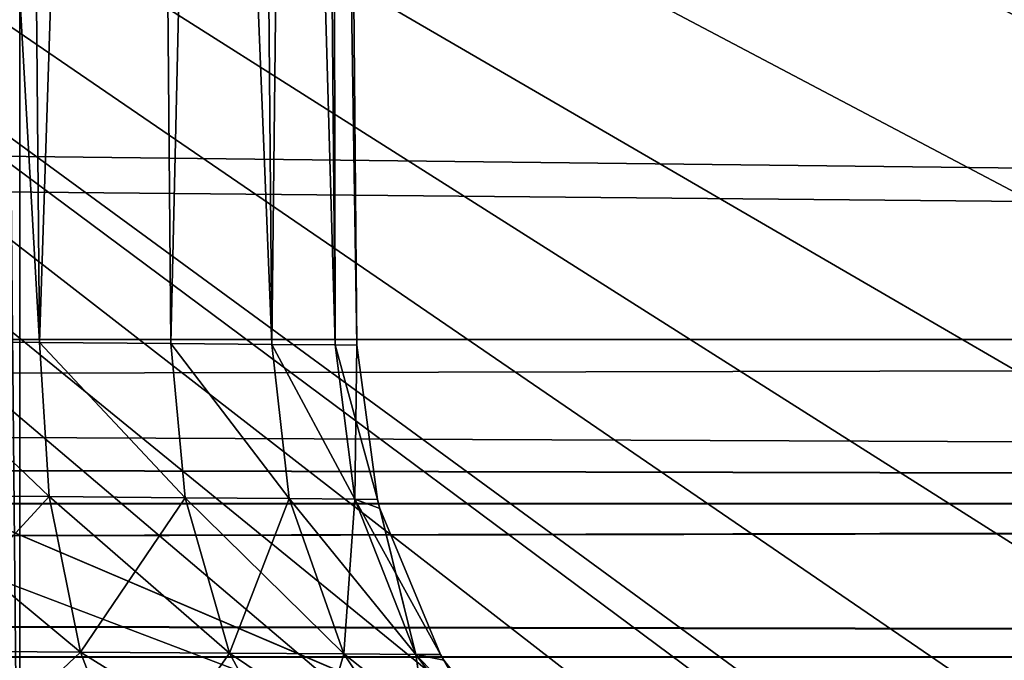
# Model space of a CAD drawing. Header units: metres. Extents: x -206 to 75, y -104 to 104.
# Tile 902 of 1056: x 25.256 to 26.031, y -45.253 to -44.748. Entities that reach past the tile are written whole.
import ezdxf

# ---------------------------------------------------------------- set-up
doc = ezdxf.new("R2010")
doc.units = ezdxf.units.M
doc.layers.add('solid_01_1-CONSUMER_THERM_B_125288', color=7, linetype='CONTINUOUS')

msp = doc.modelspace()

# ---------------------------------------------------------------- linework, layer by layer
at = {"layer": 'solid_01_1-CONSUMER_THERM_B_125288'}
for points in [[(-27.776106, 66.214066), (28.050987, 67.836098), (-27.757145, -66.232315)], [(28.050987, 67.836098), (-27.757065, -66.785934), (-27.757145, -66.232315)], [(28.050987, 67.836098), (27.851068, 67.319839), (-27.757065, -66.785934)], [(27.851068, 67.319839), (27.74942, 66.775635), (-27.757065, -66.785934)], [(27.74942, 66.775635), (-28.058632, -67.846397), (-27.858715, -67.330139)], [(27.74942, 66.775635), (27.749498, 66.222015), (-28.058632, -67.846397)], [(27.74942, 66.775635), (-27.858715, -67.330139), (-27.757065, -66.785934)], [(27.749498, 66.222015), (27.768459, -66.224365), (-28.058632, -67.846397)], [(25.271814, -45.002182, 66.066994), (25.249935, -42.5, 66.066978), (25.129499, -42.5, 66.017082)], [(25.271814, -45.002182, 66.066994), (25.129499, -42.5, 66.017082), (25.151201, -45.001129, 66.017036)], [(25.271814, -45.002182, 57.066998), (25.249935, -42.5, 57.066978), (25.129499, -42.5, 57.017078)], [(25.271814, -45.002182, 57.066998), (25.129499, -42.5, 57.017078), (25.151201, -45.001129, 57.01704)], [(25.271814, -45.002182, 48.066998), (25.249935, -42.5, 48.066978), (25.129499, -42.5, 48.017078)], [(25.271814, -45.002182, 48.066998), (25.129499, -42.5, 48.017078), (25.151201, -45.001129, 48.01704)], [(25.151199, -45.001129, 72.982964), (25.249935, -42.5, 72.933022), (25.271814, -45.002182, 72.933006)], [(25.151199, -45.001129, 63.98296), (25.249935, -42.5, 63.933022), (25.271814, -45.002182, 63.933002)], [(25.151199, -45.001129, 54.98296), (25.249935, -42.5, 54.933022), (25.271814, -45.002182, 54.933002)], [(25.271814, -45.002182, 72.933006), (25.249935, -42.5, 72.933022), (25.353525, -42.5, 72.853554)], [(25.271814, -45.002182, 66.066994), (25.353525, -42.5, 66.146446), (25.249935, -42.5, 66.066978)], [(25.271814, -45.002182, 63.933002), (25.249935, -42.5, 63.933022), (25.353525, -42.5, 63.853554)], [(25.271814, -45.002182, 57.066998), (25.353525, -42.5, 57.146446), (25.249935, -42.5, 57.066978)], [(25.271814, -45.002182, 54.933002), (25.249935, -42.5, 54.933022), (25.353525, -42.5, 54.853554)], [(25.271814, -45.002182, 48.066998), (25.353525, -42.5, 48.146446), (25.249935, -42.5, 48.066978)], [(25.271814, -45.002182, 72.933006), (25.353525, -42.5, 72.853554), (25.375378, -45.003086, 72.853539)], [(25.375378, -45.003086, 66.146461), (25.353525, -42.5, 66.146446), (25.271814, -45.002182, 66.066994)], [(25.271814, -45.002182, 63.933002), (25.353525, -42.5, 63.853554), (25.375378, -45.003086, 63.853539)], [(25.375378, -45.003086, 57.146461), (25.353525, -42.5, 57.146446), (25.271814, -45.002182, 57.066998)], [(25.271814, -45.002182, 54.933002), (25.353525, -42.5, 54.853554), (25.375378, -45.003086, 54.853539)], [(25.375378, -45.003086, 48.146461), (25.353525, -42.5, 48.146446), (25.271814, -45.002182, 48.066998)], [(25.375378, -45.003086, 72.853539), (25.353525, -42.5, 72.853554), (25.432993, -42.5, 72.749969)], [(25.45484, -45.003777, 66.250015), (25.432993, -42.5, 66.250031), (25.353525, -42.5, 66.146446)], [(25.45484, -45.003777, 66.250015), (25.353525, -42.5, 66.146446), (25.375378, -45.003086, 66.146461)], [(25.375378, -45.003086, 63.853539), (25.353525, -42.5, 63.853554), (25.432993, -42.5, 63.749966)], [(25.45484, -45.003777, 57.250015), (25.432993, -42.5, 57.250034), (25.353525, -42.5, 57.146446)], [(25.45484, -45.003777, 57.250015), (25.353525, -42.5, 57.146446), (25.375378, -45.003086, 57.146461)], [(25.375378, -45.003086, 54.853539), (25.353525, -42.5, 54.853554), (25.432993, -42.5, 54.749966)], [(25.45484, -45.003777, 48.250015), (25.432993, -42.5, 48.250034), (25.353525, -42.5, 48.146446)], [(25.45484, -45.003777, 48.250015), (25.353525, -42.5, 48.146446), (25.375378, -45.003086, 48.146461)], [(25.375378, -45.003086, 72.853539), (25.432993, -42.5, 72.749969), (25.45484, -45.003777, 72.749985)], [(25.375378, -45.003086, 63.853539), (25.432993, -42.5, 63.749966), (25.45484, -45.003777, 63.749985)], [(25.375378, -45.003086, 54.853539), (25.432993, -42.5, 54.749966), (25.45484, -45.003777, 54.749985)], [(25.45484, -45.003777, 72.749985), (25.432993, -42.5, 72.749969), (25.482891, -42.5, 72.629539)], [(25.504789, -45.004215, 66.370598), (25.482891, -42.5, 66.370461), (25.432993, -42.5, 66.250031)], [(25.504789, -45.004215, 66.370598), (25.432993, -42.5, 66.250031), (25.45484, -45.003777, 66.250015)], [(25.45484, -45.003777, 63.749985), (25.432993, -42.5, 63.749966), (25.482891, -42.5, 63.629539)], [(25.504789, -45.004215, 57.370602), (25.482891, -42.5, 57.370461), (25.432993, -42.5, 57.250034)], [(25.504789, -45.004215, 57.370602), (25.432993, -42.5, 57.250034), (25.45484, -45.003777, 57.250015)], [(25.45484, -45.003777, 54.749985), (25.432993, -42.5, 54.749966), (25.482891, -42.5, 54.629539)], [(25.504789, -45.004215, 48.370602), (25.482891, -42.5, 48.370461), (25.432993, -42.5, 48.250034)], [(25.504789, -45.004215, 48.370602), (25.432993, -42.5, 48.250034), (25.45484, -45.003777, 48.250015)], [(25.45484, -45.003777, 72.749985), (25.482891, -42.5, 72.629539), (25.504789, -45.004215, 72.629402)], [(25.45484, -45.003777, 63.749985), (25.482891, -42.5, 63.629539), (25.504789, -45.004215, 63.629398)], [(25.45484, -45.003777, 54.749985), (25.482891, -42.5, 54.629539), (25.504789, -45.004215, 54.629398)], [(25.504789, -45.004215, 72.629402), (25.482891, -42.5, 72.629539), (25.499969, -42.5, 72.5)], [(25.521826, -45.004364, 66.5), (25.499969, -42.5, 66.5), (25.482891, -42.5, 66.370461)], [(25.504789, -45.004215, 66.370598), (25.521826, -45.004364, 66.5), (25.482891, -42.5, 66.370461)], [(25.504789, -45.004215, 63.629398), (25.482891, -42.5, 63.629539), (25.499969, -42.5, 63.5)], [(25.521826, -45.004364, 57.5), (25.499969, -42.5, 57.5), (25.482891, -42.5, 57.370461)], [(25.504789, -45.004215, 57.370602), (25.521826, -45.004364, 57.5), (25.482891, -42.5, 57.370461)], [(25.504789, -45.004215, 54.629398), (25.482891, -42.5, 54.629539), (25.499969, -42.5, 54.5)], [(25.521826, -45.004364, 48.5), (25.499969, -42.5, 48.5), (25.482891, -42.5, 48.370461)], [(25.504789, -45.004215, 48.370602), (25.521826, -45.004364, 48.5), (25.482891, -42.5, 48.370461)], [(25.521826, -45.004364, 72.5), (25.499969, -42.5, 72.5), (25.499969, -42.5, 66.5)], [(25.504789, -45.004215, 72.629402), (25.499969, -42.5, 72.5), (25.521826, -45.004364, 72.5)], [(25.521826, -45.004364, 72.5), (25.499969, -42.5, 66.5), (25.521826, -45.004364, 66.5)], [(25.521826, -45.004364, 63.5), (25.499969, -42.5, 63.5), (25.499969, -42.5, 57.5)], [(25.504789, -45.004215, 63.629398), (25.499969, -42.5, 63.5), (25.521826, -45.004364, 63.5)], [(25.521826, -45.004364, 63.5), (25.499969, -42.5, 57.5), (25.521826, -45.004364, 57.5)], [(25.521826, -45.004364, 54.5), (25.499969, -42.5, 54.5), (25.499969, -42.5, 48.5)], [(25.504789, -45.004215, 54.629398), (25.499969, -42.5, 54.5), (25.521826, -45.004364, 54.5)], [(25.521826, -45.004364, 54.5), (25.499969, -42.5, 48.5), (25.521826, -45.004364, 48.5)], [(37.499969, -44.999996, 75), (37.499969, -42.999996, 75), (-37.500031, -43.000031, 75)], [(-37.500031, -45.000031, 46), (37.499969, -42.999996, 46), (-0.000026, -44.55809, 46)], [(-37.500031, -43.000031, 46), (37.499969, -42.999996, 46), (-37.500031, -45.000031, 46)], [(37.499969, -44.999996, 75), (-37.500031, -43.000031, 75), (-0.000032, -44.55809, 75)], [(37.499969, -42.999996, 46), (5.937113, -44.940308, 46), (2.966571, -44.689354, 46)], [(37.499969, -42.999996, 46), (6.608061, -44.985508, 46), (5.937113, -44.940308, 46)], [(37.499969, -42.999996, 46), (7.215406, -45.000008, 46), (6.608061, -44.985508, 46)], [(37.499969, -42.999996, 46), (37.499969, -44.999996, 46), (7.215406, -45.000008, 46)], [(23.107582, -43.483372, 13.478164), (32.453674, -52.53553, 13.5), (23.226749, -43.472279, 13.49328)], [(23.226749, -43.472279, 13.49328), (32.453674, -52.53553, 13.5), (23.329248, -43.47876, 13.498856)], [(32.296329, -52.692879, 13.474928), (23.107582, -43.483372, 13.478164), (22.974047, -43.512611, 13.446421)], [(32.296329, -52.692879, 13.474928), (32.453674, -52.53553, 13.5), (23.107582, -43.483372, 13.478164)], [(23.329248, -43.47876, 13.498856), (32.453674, -52.53553, 13.5), (23.418139, -43.5, 13.5)], [(31.727806, -50.55677, 13.5), (23.418139, -43.5, 13.5), (32.453674, -52.53553, 13.5)], [(34.079449, -44.876682, 13.5), (34.446159, -44.724701, 13.5), (23.418139, -43.5, 13.5)], [(33.727383, -45.060051, 13.5), (34.079449, -44.876682, 13.5), (23.418139, -43.5, 13.5)], [(33.392635, -45.273407, 13.5), (33.727383, -45.060051, 13.5), (23.418139, -43.5, 13.5)], [(33.077755, -45.515129, 13.5), (33.392635, -45.273407, 13.5), (23.418139, -43.5, 13.5)], [(32.785141, -45.783379, 13.5), (33.077755, -45.515129, 13.5), (23.418139, -43.5, 13.5)], [(32.517025, -46.076111, 13.5), (32.785141, -45.783379, 13.5), (23.418139, -43.5, 13.5)], [(32.27544, -46.391098, 13.5), (32.517025, -46.076111, 13.5), (23.418139, -43.5, 13.5)], [(32.062233, -46.725941, 13.5), (32.27544, -46.391098, 13.5), (23.418139, -43.5, 13.5)], [(31.879023, -47.078091, 13.5), (32.062233, -46.725941, 13.5), (23.418139, -43.5, 13.5)], [(31.727207, -47.444866, 13.5), (31.879023, -47.078091, 13.5), (23.418139, -43.5, 13.5)], [(31.607933, -47.823483, 13.5), (31.727207, -47.444866, 13.5), (23.418139, -43.5, 13.5)], [(31.522121, -48.211006, 13.5), (31.607933, -47.823483, 13.5), (23.418139, -43.5, 13.5)], [(31.470406, -48.60461, 13.5), (31.522121, -48.211006, 13.5), (23.418139, -43.5, 13.5)], [(31.453192, -49.000645, 13.5), (31.470406, -48.60461, 13.5), (23.418139, -43.5, 13.5)], [(31.47056, -49.39716, 13.5), (31.453192, -49.000645, 13.5), (23.418139, -43.5, 13.5)], [(31.522421, -49.79068, 13.5), (31.47056, -49.39716, 13.5), (23.418139, -43.5, 13.5)], [(31.608389, -50.178215, 13.5), (31.522421, -49.79068, 13.5), (23.418139, -43.5, 13.5)], [(31.727806, -50.55677, 13.5), (31.608389, -50.178215, 13.5), (23.418139, -43.5, 13.5)], [(32.146732, -52.842476, 13.400871), (22.974047, -43.512611, 13.446421), (22.835835, -43.555302, 13.392598)], [(32.146732, -52.842476, 13.400871), (32.296329, -52.692879, 13.474928), (22.974047, -43.512611, 13.446421)], [(32.146732, -52.842476, 13.400871), (22.835835, -43.555302, 13.392598), (22.706182, -43.602993, 13.31727)], [(32.012554, -52.976654, 13.281551), (22.706182, -43.602993, 13.31727), (22.647766, -43.626545, 13.273157)], [(32.012554, -52.976654, 13.281551), (32.146732, -52.842476, 13.400871), (22.706182, -43.602993, 13.31727)], [(32.012554, -52.976654, 13.281551), (22.647766, -43.626545, 13.273157), (22.594656, -43.649319, 13.225832)], [(32.012554, -52.976654, 13.281551), (22.594656, -43.649319, 13.225832), (22.547987, -43.670979, 13.176776)], [(32.012554, -52.976654, 13.281551), (22.547987, -43.670979, 13.176776), (22.508125, -43.691452, 13.127207)], [(31.900541, -53.088665, 13.122963), (22.508125, -43.691452, 13.127207), (22.475172, -43.710857, 13.07823)], [(31.900541, -53.088665, 13.122963), (32.012554, -52.976654, 13.281551), (22.508125, -43.691452, 13.127207)], [(31.900541, -53.088665, 13.122963), (22.475172, -43.710857, 13.07823), (22.449001, -43.729324, 13.030894)], [(31.900541, -53.088665, 13.122963), (22.449001, -43.729324, 13.030894), (22.428944, -43.747204, 12.985453)], [(31.900541, -53.088665, 13.122963), (22.428944, -43.747204, 12.985453), (22.414434, -43.764755, 12.942164)], [(31.81632, -53.172886, 12.933075), (22.414434, -43.764755, 12.942164), (22.404615, -43.78257, 12.900092)], [(31.81632, -53.172886, 12.933075), (31.900541, -53.088665, 13.122963), (22.414434, -43.764755, 12.942164)], [(31.81632, -53.172886, 12.933075), (22.404615, -43.78257, 12.900092), (22.399183, -43.800758, 12.859416)], [(31.81632, -53.172886, 12.933075), (22.399183, -43.800758, 12.859416), (22.399979, -43.838081, 12.783387)], [(25.239183, -43.808643, 72.529411), (25.256477, -45.601532, 72.400002), (25.256222, -43.80864, 72.400002)], [(25.239399, -45.601536, 72.529541), (25.256477, -45.601532, 72.400002), (25.239183, -43.808643, 72.529411)], [(25.239399, -45.601536, 66.370461), (25.256222, -43.80864, 66.5), (25.256477, -45.601532, 66.5)], [(25.256477, -45.601532, 66.5), (25.256222, -43.80864, 66.5), (25.256222, -43.80864, 72.400002)], [(25.256477, -45.601532, 72.400002), (25.256477, -45.601532, 66.5), (25.256222, -43.80864, 72.400002)], [(31.764122, -53.225086, 12.721427), (22.399979, -43.838081, 12.783387), (22.411661, -43.873539, 12.718585)], [(31.764122, -53.225086, 12.721427), (31.81632, -53.172886, 12.933075), (22.399979, -43.838081, 12.783387)], [(31.764122, -53.225086, 12.721427), (22.411661, -43.873539, 12.718585), (22.427704, -43.904453, 12.664754)], [(31.764122, -53.225086, 12.721427), (22.427704, -43.904453, 12.664754), (22.443861, -43.930054, 12.618011)], [(31.764122, -53.225086, 12.721427), (22.443861, -43.930054, 12.618011), (22.457357, -43.949409, 12.57539)], [(31.764122, -53.225086, 12.721427), (22.457357, -43.949409, 12.57539), (22.465799, -43.960968, 12.535802)], [(31.764122, -53.225086, 12.721427), (22.465799, -43.960968, 12.535802), (22.46839, -43.964466, 12.5)], [(22.46839, -43.964466, 3.5), (25.006575, -44.681213, 3.5), (26.15892, -45.538845, 3.5)], [(31.746569, -53.242638, 3.5), (22.46839, -43.964466, 3.5), (26.15892, -45.538845, 3.5)], [(31.746569, -53.242638, 3.5), (22.46839, -43.964466, 12.5), (22.46839, -43.964466, 3.5)], [(31.764122, -53.225086, 12.721427), (22.46839, -43.964466, 12.5), (31.746569, -53.242638, 12.5)], [(31.746569, -53.242638, 3.5), (31.746569, -53.242638, 12.5), (22.46839, -43.964466, 12.5)], [(-0.000032, -44.55809, 75), (2.693324, -44.669418, 75), (37.499969, -44.999996, 75)], [(7.215406, -45.000008, 75), (37.499969, -44.999996, 75), (2.693324, -44.669418, 75)], [(25.006575, -44.681213, 3.5), (24.786226, -45.016335, 3.467618), (26.15892, -45.538845, 3.5)], [(7.215406, -45.065186, 74.995735), (37.499969, -44.999996, 75), (7.215406, -45.000008, 75)], [(37.499969, -45.128899, 74.983101), (37.499969, -44.999996, 75), (7.215406, -45.065186, 74.995735)], [(37.499969, -45.129406, 46.017036), (7.215406, -45.000008, 46), (37.499969, -44.999996, 46)], [(37.499969, -45.129406, 46.017036), (7.215406, -45.065178, 46.004265), (7.215406, -45.000008, 46)], [(25.151199, -45.001129, 63.98296), (25.279541, -45.123642, 63.946465), (25.155109, -45.12262, 63.997696)], [(25.151199, -45.001129, 63.98296), (25.271814, -45.002182, 63.933002), (25.279541, -45.123642, 63.946465)], [(25.151199, -45.001129, 54.98296), (25.279541, -45.123642, 54.946465), (25.155109, -45.12262, 54.997696)], [(25.151199, -45.001129, 54.98296), (25.271814, -45.002182, 54.933002), (25.279541, -45.123642, 54.946465)], [(25.151199, -45.001129, 72.982964), (25.279541, -45.123642, 72.946465), (25.155109, -45.12262, 72.997696)], [(25.151199, -45.001129, 72.982964), (25.271814, -45.002182, 72.933006), (25.279541, -45.123642, 72.946465)], [(25.151201, -45.001129, 48.01704), (25.155115, -45.12262, 48.002304), (25.279541, -45.123642, 48.053532)], [(25.271814, -45.002182, 48.066998), (25.151201, -45.001129, 48.01704), (25.279541, -45.123642, 48.053532)], [(25.151201, -45.001129, 66.017036), (25.155115, -45.12262, 66.002304), (25.279541, -45.123642, 66.053535)], [(25.271814, -45.002182, 66.066994), (25.151201, -45.001129, 66.017036), (25.279541, -45.123642, 66.053535)], [(25.151201, -45.001129, 57.01704), (25.155115, -45.12262, 57.002304), (25.279541, -45.123642, 57.053532)], [(25.271814, -45.002182, 57.066998), (25.151201, -45.001129, 57.01704), (25.279541, -45.123642, 57.053532)], [(25.271814, -45.002182, 48.066998), (25.279541, -45.123642, 48.053532), (25.386467, -45.124516, 48.135319)], [(25.375378, -45.003086, 48.146461), (25.271814, -45.002182, 48.066998), (25.386467, -45.124516, 48.135319)], [(25.271814, -45.002182, 66.066994), (25.279541, -45.123642, 66.053535), (25.386467, -45.124516, 66.135315)], [(25.375378, -45.003086, 66.146461), (25.271814, -45.002182, 66.066994), (25.386467, -45.124516, 66.135315)], [(25.271814, -45.002182, 63.933002), (25.386467, -45.124516, 63.864681), (25.279541, -45.123642, 63.946465)], [(25.271814, -45.002182, 63.933002), (25.375378, -45.003086, 63.853539), (25.386467, -45.124516, 63.864681)], [(25.271814, -45.002182, 57.066998), (25.279541, -45.123642, 57.053532), (25.386467, -45.124516, 57.135319)], [(25.375378, -45.003086, 57.146461), (25.271814, -45.002182, 57.066998), (25.386467, -45.124516, 57.135319)], [(25.271814, -45.002182, 54.933002), (25.386467, -45.124516, 54.864681), (25.279541, -45.123642, 54.946465)], [(25.271814, -45.002182, 54.933002), (25.375378, -45.003086, 54.853539), (25.386467, -45.124516, 54.864681)], [(25.271814, -45.002182, 72.933006), (25.386467, -45.124516, 72.864685), (25.279541, -45.123642, 72.946465)], [(25.271814, -45.002182, 72.933006), (25.375378, -45.003086, 72.853539), (25.386467, -45.124516, 72.864685)], [(25.375378, -45.003086, 48.146461), (25.386467, -45.124516, 48.135319), (25.468582, -45.125187, 48.242039)], [(25.45484, -45.003777, 48.250015), (25.375378, -45.003086, 48.146461), (25.468582, -45.125187, 48.242039)], [(25.375378, -45.003086, 66.146461), (25.386467, -45.124516, 66.135315), (25.468582, -45.125187, 66.242043)], [(25.45484, -45.003777, 66.250015), (25.375378, -45.003086, 66.146461), (25.468582, -45.125187, 66.242043)], [(25.375378, -45.003086, 63.853539), (25.468582, -45.125187, 63.757961), (25.386467, -45.124516, 63.864681)], [(25.375378, -45.003086, 63.853539), (25.45484, -45.003777, 63.749985), (25.468582, -45.125187, 63.757961)], [(25.375378, -45.003086, 57.146461), (25.386467, -45.124516, 57.135319), (25.468582, -45.125187, 57.242039)], [(25.45484, -45.003777, 57.250015), (25.375378, -45.003086, 57.146461), (25.468582, -45.125187, 57.242039)], [(25.375378, -45.003086, 54.853539), (25.468582, -45.125187, 54.757961), (25.386467, -45.124516, 54.864681)], [(25.375378, -45.003086, 54.853539), (25.45484, -45.003777, 54.749985), (25.468582, -45.125187, 54.757961)], [(25.375378, -45.003086, 72.853539), (25.468582, -45.125187, 72.757957), (25.386467, -45.124516, 72.864685)], [(25.375378, -45.003086, 72.853539), (25.45484, -45.003777, 72.749985), (25.468582, -45.125187, 72.757957)], [(25.45484, -45.003777, 48.250015), (25.468582, -45.125187, 48.242039), (25.520252, -45.12561, 48.366432)], [(25.504789, -45.004215, 48.370602), (25.45484, -45.003777, 48.250015), (25.520252, -45.12561, 48.366432)], [(25.45484, -45.003777, 66.250015), (25.468582, -45.125187, 66.242043), (25.520252, -45.12561, 66.366432)], [(25.504789, -45.004215, 66.370598), (25.45484, -45.003777, 66.250015), (25.520252, -45.12561, 66.366432)], [(25.45484, -45.003777, 63.749985), (25.520254, -45.12561, 63.633564), (25.468582, -45.125187, 63.757961)], [(25.45484, -45.003777, 63.749985), (25.504789, -45.004215, 63.629398), (25.520254, -45.12561, 63.633564)], [(25.45484, -45.003777, 57.250015), (25.468582, -45.125187, 57.242039), (25.520252, -45.12561, 57.366432)], [(25.504789, -45.004215, 57.370602), (25.45484, -45.003777, 57.250015), (25.520252, -45.12561, 57.366432)], [(25.45484, -45.003777, 54.749985), (25.520254, -45.12561, 54.633564), (25.468582, -45.125187, 54.757961)], [(25.45484, -45.003777, 54.749985), (25.504789, -45.004215, 54.629398), (25.520254, -45.12561, 54.633564)], [(25.45484, -45.003777, 72.749985), (25.520254, -45.12561, 72.633568), (25.468582, -45.125187, 72.757957)], [(25.45484, -45.003777, 72.749985), (25.504789, -45.004215, 72.629402), (25.520254, -45.12561, 72.633568)], [(25.504789, -45.004215, 48.370602), (25.537909, -45.12587, 48.5), (25.521826, -45.004364, 48.5)], [(25.504789, -45.004215, 48.370602), (25.520252, -45.12561, 48.366432), (25.537909, -45.12587, 48.5)], [(25.504789, -45.004215, 54.629398), (25.521826, -45.004364, 54.5), (25.520254, -45.12561, 54.633564)], [(25.504789, -45.004215, 66.370598), (25.537909, -45.12587, 66.5), (25.521826, -45.004364, 66.5)], [(25.504789, -45.004215, 72.629402), (25.521826, -45.004364, 72.5), (25.520254, -45.12561, 72.633568)], [(25.504789, -45.004215, 57.370602), (25.537909, -45.12587, 57.5), (25.521826, -45.004364, 57.5)], [(25.504789, -45.004215, 63.629398), (25.521826, -45.004364, 63.5), (25.520254, -45.12561, 63.633564)], [(25.504789, -45.004215, 66.370598), (25.520252, -45.12561, 66.366432), (25.537909, -45.12587, 66.5)], [(25.504789, -45.004215, 57.370602), (25.520252, -45.12561, 57.366432), (25.537909, -45.12587, 57.5)], [(25.520254, -45.12561, 54.633564), (25.521826, -45.004364, 54.5), (25.537909, -45.125866, 54.5)], [(25.520254, -45.12561, 72.633568), (25.521826, -45.004364, 72.5), (25.537909, -45.125866, 72.5)], [(25.537909, -45.125866, 63.5), (25.520254, -45.12561, 63.633564), (25.521826, -45.004364, 63.5)], [(25.521826, -45.004364, 54.5), (25.521826, -45.004364, 48.5), (25.537909, -45.12587, 48.5)], [(25.537909, -45.125866, 54.5), (25.521826, -45.004364, 54.5), (25.537909, -45.12587, 48.5)], [(25.537909, -45.12587, 66.5), (25.521826, -45.004364, 72.5), (25.521826, -45.004364, 66.5)], [(25.537909, -45.125866, 72.5), (25.521826, -45.004364, 72.5), (25.537909, -45.12587, 66.5)], [(25.537909, -45.12587, 57.5), (25.521826, -45.004364, 63.5), (25.521826, -45.004364, 57.5)], [(25.537909, -45.12587, 57.5), (25.537909, -45.125866, 63.5), (25.521826, -45.004364, 63.5)], [(24.786226, -45.016335, 3.467618), (24.571589, -45.342781, 3.371311), (25.858667, -45.896774, 3.455959)], [(24.786226, -45.016335, 3.467618), (25.858667, -45.896774, 3.455959), (26.15892, -45.538845, 3.5)], [(37.499969, -45.129406, 46.017036), (7.215406, -45.129349, 46.017017), (7.215406, -45.065178, 46.004265)], [(37.499969, -45.128899, 74.983101), (7.215406, -45.065186, 74.995735), (7.215406, -45.129349, 74.982979)], [(25.167776, -45.245144, 64.044975), (25.155109, -45.12262, 63.997696), (25.279541, -45.123642, 63.946465)], [(25.167776, -45.245144, 55.044979), (25.155109, -45.12262, 54.997696), (25.279541, -45.123642, 54.946465)], [(25.167776, -45.245144, 73.044975), (25.155109, -45.12262, 72.997696), (25.279541, -45.123642, 72.946465)], [(25.304144, -45.246067, 48.010914), (25.279541, -45.123642, 48.053532), (25.155115, -45.12262, 48.002304)], [(25.167782, -45.245148, 47.955021), (25.304144, -45.246067, 48.010914), (25.155115, -45.12262, 48.002304)], [(25.155115, -45.12262, 66.002304), (25.167782, -45.245148, 65.955025), (25.304144, -45.246067, 66.01091)], [(25.279541, -45.123642, 66.053535), (25.155115, -45.12262, 66.002304), (25.304144, -45.246067, 66.01091)], [(25.155115, -45.12262, 57.002304), (25.167782, -45.245148, 56.955021), (25.304144, -45.246067, 57.010914)], [(25.279541, -45.123642, 57.053532), (25.155115, -45.12262, 57.002304), (25.304144, -45.246067, 57.010914)], [(25.304144, -45.246063, 63.989086), (25.167776, -45.245144, 64.044975), (25.279541, -45.123642, 63.946465)], [(25.304144, -45.246063, 54.989086), (25.167776, -45.245144, 55.044979), (25.279541, -45.123642, 54.946465)], [(25.304144, -45.246063, 72.989082), (25.167776, -45.245144, 73.044975), (25.279541, -45.123642, 72.946465)], [(25.421419, -45.246853, 48.100365), (25.386467, -45.124516, 48.135319), (25.279541, -45.123642, 48.053532)], [(25.304144, -45.246067, 48.010914), (25.421419, -45.246853, 48.100365), (25.279541, -45.123642, 48.053532)], [(25.279541, -45.123642, 66.053535), (25.304144, -45.246067, 66.01091), (25.421419, -45.246853, 66.100365)], [(25.386467, -45.124516, 66.135315), (25.279541, -45.123642, 66.053535), (25.421419, -45.246853, 66.100365)], [(25.304144, -45.246063, 63.989086), (25.279541, -45.123642, 63.946465), (25.386467, -45.124516, 63.864681)], [(25.279541, -45.123642, 57.053532), (25.304144, -45.246067, 57.010914), (25.421419, -45.246853, 57.100365)], [(25.386467, -45.124516, 57.135319), (25.279541, -45.123642, 57.053532), (25.421419, -45.246853, 57.100365)], [(25.304144, -45.246063, 54.989086), (25.279541, -45.123642, 54.946465), (25.386467, -45.124516, 54.864681)], [(25.304144, -45.246063, 72.989082), (25.279541, -45.123642, 72.946465), (25.386467, -45.124516, 72.864685)], [(25.421417, -45.246853, 63.899635), (25.304144, -45.246063, 63.989086), (25.386467, -45.124516, 63.864681)], [(25.421417, -45.246853, 54.899635), (25.304144, -45.246063, 54.989086), (25.386467, -45.124516, 54.864681)], [(25.421417, -45.246853, 72.899635), (25.304144, -45.246063, 72.989082), (25.386467, -45.124516, 72.864685)], [(25.511534, -45.247456, 48.217236), (25.468582, -45.125187, 48.242039), (25.386467, -45.124516, 48.135319)], [(25.421419, -45.246853, 48.100365), (25.511534, -45.247456, 48.217236), (25.386467, -45.124516, 48.135319)], [(25.386467, -45.124516, 66.135315), (25.421419, -45.246853, 66.100365), (25.511534, -45.247456, 66.217239)], [(25.468582, -45.125187, 66.242043), (25.386467, -45.124516, 66.135315), (25.511534, -45.247456, 66.217239)], [(25.421417, -45.246853, 63.899635), (25.386467, -45.124516, 63.864681), (25.468582, -45.125187, 63.757961)], [(25.386467, -45.124516, 57.135319), (25.421419, -45.246853, 57.100365), (25.511534, -45.247456, 57.217236)], [(25.468582, -45.125187, 57.242039), (25.386467, -45.124516, 57.135319), (25.511534, -45.247456, 57.217236)], [(25.421417, -45.246853, 54.899635), (25.386467, -45.124516, 54.864681), (25.468582, -45.125187, 54.757961)], [(25.421417, -45.246853, 72.899635), (25.386467, -45.124516, 72.864685), (25.468582, -45.125187, 72.757957)], [(25.511534, -45.247452, 63.782761), (25.421417, -45.246853, 63.899635), (25.468582, -45.125187, 63.757961)], [(25.511534, -45.247452, 54.782761), (25.421417, -45.246853, 54.899635), (25.468582, -45.125187, 54.757961)], [(25.511534, -45.247452, 72.782761), (25.421417, -45.246853, 72.899635), (25.468582, -45.125187, 72.757957)], [(25.568266, -45.247833, 48.353565), (25.520252, -45.12561, 48.366432), (25.468582, -45.125187, 48.242039)], [(25.511534, -45.247456, 48.217236), (25.568266, -45.247833, 48.353565), (25.468582, -45.125187, 48.242039)], [(25.468582, -45.125187, 66.242043), (25.511534, -45.247456, 66.217239), (25.568266, -45.247833, 66.353561)], [(25.520252, -45.12561, 66.366432), (25.468582, -45.125187, 66.242043), (25.568266, -45.247833, 66.353561)], [(25.511534, -45.247452, 63.782761), (25.468582, -45.125187, 63.757961), (25.520254, -45.12561, 63.633564)], [(25.468582, -45.125187, 57.242039), (25.511534, -45.247456, 57.217236), (25.568266, -45.247833, 57.353565)], [(25.520252, -45.12561, 57.366432), (25.468582, -45.125187, 57.242039), (25.568266, -45.247833, 57.353565)], [(25.511534, -45.247452, 54.782761), (25.468582, -45.125187, 54.757961), (25.520254, -45.12561, 54.633564)], [(25.511534, -45.247452, 72.782761), (25.468582, -45.125187, 72.757957), (25.520254, -45.12561, 72.633568)], [(25.568268, -45.247833, 63.646431), (25.511534, -45.247452, 63.782761), (25.520254, -45.12561, 63.633564)], [(25.568268, -45.247833, 54.646431), (25.511534, -45.247452, 54.782761), (25.520254, -45.12561, 54.633564)], [(25.568268, -45.247833, 72.646431), (25.511534, -45.247452, 72.782761), (25.520254, -45.12561, 72.633568)], [(25.539799, -45.132919, 48.5), (25.537909, -45.12587, 48.5), (25.520252, -45.12561, 48.366432)], [(25.587641, -45.24799, 48.5), (25.539799, -45.132919, 48.5), (25.520252, -45.12561, 48.366432)], [(25.568266, -45.247833, 48.353565), (25.587641, -45.24799, 48.5), (25.520252, -45.12561, 48.366432)], [(25.520252, -45.12561, 66.366432), (25.587641, -45.24799, 66.5), (25.539799, -45.132919, 66.5)], [(25.520252, -45.12561, 66.366432), (25.568266, -45.247833, 66.353561), (25.587641, -45.24799, 66.5)], [(25.520252, -45.12561, 66.366432), (25.539799, -45.132919, 66.5), (25.537909, -45.12587, 66.5)], [(25.520252, -45.12561, 57.366432), (25.587641, -45.24799, 57.5), (25.539799, -45.132919, 57.5)], [(25.520252, -45.12561, 57.366432), (25.568266, -45.247833, 57.353565), (25.587641, -45.24799, 57.5)], [(25.520252, -45.12561, 57.366432), (25.539799, -45.132919, 57.5), (25.537909, -45.12587, 57.5)], [(25.568268, -45.247833, 54.646431), (25.520254, -45.12561, 54.633564), (25.537909, -45.125866, 54.5)], [(25.568268, -45.247833, 72.646431), (25.520254, -45.12561, 72.633568), (25.537909, -45.125866, 72.5)], [(25.568268, -45.247833, 63.646431), (25.520254, -45.12561, 63.633564), (25.537909, -45.125866, 63.5)], [(25.537909, -45.125866, 54.5), (25.537909, -45.12587, 48.5), (25.539799, -45.132919, 48.5)], [(25.539785, -45.132874, 54.5), (25.537909, -45.125866, 54.5), (25.539799, -45.132919, 48.5)], [(25.568268, -45.247833, 54.646431), (25.537909, -45.125866, 54.5), (25.539785, -45.132874, 54.5)], [(25.537909, -45.125866, 72.5), (25.537909, -45.12587, 66.5), (25.539799, -45.132919, 66.5)], [(25.539785, -45.132874, 72.5), (25.537909, -45.125866, 72.5), (25.539799, -45.132919, 66.5)], [(25.568268, -45.247833, 72.646431), (25.537909, -45.125866, 72.5), (25.539785, -45.132874, 72.5)], [(25.539785, -45.132874, 63.5), (25.568268, -45.247833, 63.646431), (25.537909, -45.125866, 63.5)], [(25.539799, -45.132919, 57.5), (25.539785, -45.132874, 63.5), (25.537909, -45.125866, 63.5)], [(25.537909, -45.12587, 57.5), (25.539799, -45.132919, 57.5), (25.537909, -45.125866, 63.5)], [(37.499969, -45.128899, 74.983101), (7.215406, -45.129349, 74.982979), (7.215406, -45.191322, 74.961952)], [(37.499969, -45.249653, 74.933212), (37.499969, -45.128899, 74.983101), (7.215406, -45.191322, 74.961952)], [(37.499969, -45.129406, 46.017036), (7.215406, -45.191326, 46.038052), (7.215406, -45.129349, 46.017017)], [(37.499969, -45.129406, 46.017036), (37.499969, -45.250107, 46.067051), (7.215406, -45.191326, 46.038052)], [(25.587641, -45.24799, 54.5), (25.539785, -45.132874, 54.5), (25.539799, -45.132919, 48.5)], [(25.568268, -45.247833, 54.646431), (25.539785, -45.132874, 54.5), (25.587641, -45.24799, 54.5)], [(25.587641, -45.24799, 72.5), (25.539785, -45.132874, 72.5), (25.539799, -45.132919, 66.5)], [(25.568268, -45.247833, 72.646431), (25.539785, -45.132874, 72.5), (25.587641, -45.24799, 72.5)], [(25.539785, -45.132874, 63.5), (25.587641, -45.24799, 63.5), (25.568268, -45.247833, 63.646431)], [(25.539799, -45.132919, 57.5), (25.587641, -45.24799, 63.5), (25.539785, -45.132874, 63.5)], [(25.587641, -45.24799, 54.5), (25.539799, -45.132919, 48.5), (25.587641, -45.24799, 48.5)], [(25.587641, -45.24799, 72.5), (25.539799, -45.132919, 66.5), (25.587641, -45.24799, 66.5)], [(25.539799, -45.132919, 57.5), (25.587641, -45.24799, 57.5), (25.587641, -45.24799, 63.5)], [(37.499969, -45.249653, 74.933212), (7.215406, -45.191322, 74.961952), (7.215406, -45.249992, 74.933022)], [(37.499969, -45.250107, 46.067051), (7.215406, -45.250011, 46.06699), (7.215406, -45.191326, 46.038052)], [(37.499969, -45.353363, 74.853737), (37.499969, -45.249653, 74.933212), (7.215406, -45.249992, 74.933022)], [(37.499969, -45.353363, 74.853737), (7.215406, -45.249992, 74.933022), (7.215406, -45.353512, 74.8536)], [(37.499969, -45.250107, 46.067051), (7.215406, -45.353535, 46.14642), (7.215406, -45.250011, 46.06699)], [(37.499969, -45.250107, 46.067051), (37.499969, -45.353733, 46.146633), (7.215406, -45.353535, 46.14642)], [(25.189207, -45.354145, 64.124977), (25.167776, -45.245144, 64.044975), (25.304144, -45.246063, 63.989086)], [(25.189207, -45.354145, 55.124977), (25.167776, -45.245144, 55.044979), (25.304144, -45.246063, 54.989086)], [(25.189207, -45.354145, 73.124977), (25.167776, -45.245144, 73.044975), (25.304144, -45.246063, 72.989082)], [(25.345667, -45.354897, 47.938984), (25.304144, -45.246067, 48.010914), (25.167782, -45.245148, 47.955021)], [(25.189213, -45.354149, 47.875019), (25.345667, -45.354897, 47.938984), (25.167782, -45.245148, 47.955021)], [(25.167782, -45.245148, 65.955025), (25.189213, -45.354149, 65.875023), (25.345667, -45.354897, 65.93898)], [(25.304144, -45.246067, 66.01091), (25.167782, -45.245148, 65.955025), (25.345667, -45.354897, 65.93898)], [(25.167782, -45.245148, 56.955021), (25.189213, -45.354149, 56.875019), (25.345667, -45.354897, 56.938984)], [(25.304144, -45.246067, 57.010914), (25.167782, -45.245148, 56.955021), (25.345667, -45.354897, 56.938984)], [(25.345667, -45.354893, 64.061012), (25.189207, -45.354145, 64.124977), (25.304144, -45.246063, 63.989086)], [(25.345667, -45.354893, 55.061012), (25.189207, -45.354145, 55.124977), (25.304144, -45.246063, 54.989086)], [(25.345667, -45.354893, 73.061012), (25.189207, -45.354145, 73.124977), (25.304144, -45.246063, 72.989082)], [(25.345667, -45.354893, 64.061012), (25.304144, -45.246063, 63.989086), (25.421417, -45.246853, 63.899635)], [(25.345667, -45.354893, 55.061012), (25.304144, -45.246063, 54.989086), (25.421417, -45.246853, 54.899635)], [(25.345667, -45.354893, 73.061012), (25.304144, -45.246063, 72.989082), (25.421417, -45.246853, 72.899635)], [(25.480282, -45.355534, 48.041496), (25.421419, -45.246853, 48.100365), (25.304144, -45.246067, 48.010914)], [(25.345667, -45.354897, 47.938984), (25.480282, -45.355534, 48.041496), (25.304144, -45.246067, 48.010914)], [(25.304144, -45.246067, 66.01091), (25.345667, -45.354897, 65.93898), (25.480282, -45.355534, 66.041496)], [(25.421419, -45.246853, 66.100365), (25.304144, -45.246067, 66.01091), (25.480282, -45.355534, 66.041496)], [(25.304144, -45.246067, 57.010914), (25.345667, -45.354897, 56.938984), (25.480282, -45.355534, 57.041496)], [(25.421419, -45.246853, 57.100365), (25.304144, -45.246067, 57.010914), (25.480282, -45.355534, 57.041496)], [(25.48028, -45.35553, 63.958504), (25.345667, -45.354893, 64.061012), (25.421417, -45.246853, 63.899635)], [(25.48028, -45.35553, 54.958504), (25.345667, -45.354893, 55.061012), (25.421417, -45.246853, 54.899635)], [(25.48028, -45.35553, 72.958504), (25.345667, -45.354893, 73.061012), (25.421417, -45.246853, 72.899635)], [(25.48028, -45.35553, 63.958504), (25.421417, -45.246853, 63.899635), (25.511534, -45.247452, 63.782761)], [(25.48028, -45.35553, 54.958504), (25.421417, -45.246853, 54.899635), (25.511534, -45.247452, 54.782761)], [(25.48028, -45.35553, 72.958504), (25.421417, -45.246853, 72.899635), (25.511534, -45.247452, 72.782761)], [(25.583757, -45.356018, 48.175533), (25.511534, -45.247456, 48.217236), (25.421419, -45.246853, 48.100365)], [(25.480282, -45.355534, 48.041496), (25.583757, -45.356018, 48.175533), (25.421419, -45.246853, 48.100365)], [(25.421419, -45.246853, 66.100365), (25.480282, -45.355534, 66.041496), (25.583757, -45.356018, 66.175537)], [(25.511534, -45.247456, 66.217239), (25.421419, -45.246853, 66.100365), (25.583757, -45.356018, 66.175537)], [(25.421419, -45.246853, 57.100365), (25.480282, -45.355534, 57.041496), (25.583757, -45.356018, 57.175533)], [(25.511534, -45.247456, 57.217236), (25.421419, -45.246853, 57.100365), (25.583757, -45.356018, 57.175533)], [(25.583755, -45.356014, 63.824463), (25.48028, -45.35553, 63.958504), (25.511534, -45.247452, 63.782761)], [(25.583755, -45.356014, 54.824463), (25.48028, -45.35553, 54.958504), (25.511534, -45.247452, 54.782761)], [(25.583755, -45.356014, 72.824463), (25.48028, -45.35553, 72.958504), (25.511534, -45.247452, 72.782761)], [(25.583755, -45.356014, 63.824463), (25.511534, -45.247452, 63.782761), (25.568268, -45.247833, 63.646431)], [(25.583755, -45.356014, 54.824463), (25.511534, -45.247452, 54.782761), (25.568268, -45.247833, 54.646431)], [(25.583755, -45.356014, 72.824463), (25.511534, -45.247452, 72.782761), (25.568268, -45.247833, 72.646431)], [(25.648916, -45.356327, 48.331951), (25.568266, -45.247833, 48.353565), (25.511534, -45.247456, 48.217236)], [(25.583757, -45.356018, 48.175533), (25.648916, -45.356327, 48.331951), (25.511534, -45.247456, 48.217236)], [(25.511534, -45.247456, 66.217239), (25.583757, -45.356018, 66.175537), (25.648916, -45.356327, 66.331947)], [(25.568266, -45.247833, 66.353561), (25.511534, -45.247456, 66.217239), (25.648916, -45.356327, 66.331947)], [(25.511534, -45.247456, 57.217236), (25.583757, -45.356018, 57.175533), (25.648916, -45.356327, 57.331951)], [(25.568266, -45.247833, 57.353565), (25.511534, -45.247456, 57.217236), (25.648916, -45.356327, 57.331951)], [(25.59026, -45.252518, 48.5), (25.587641, -45.24799, 48.5), (25.568266, -45.247833, 48.353565)], [(25.669804, -45.355099, 48.5), (25.59026, -45.252518, 48.5), (25.568266, -45.247833, 48.353565)], [(25.648916, -45.356327, 48.331951), (25.669804, -45.355099, 48.5), (25.568266, -45.247833, 48.353565)], [(25.568266, -45.247833, 66.353561), (25.648916, -45.356327, 66.331947), (25.671143, -45.356419, 66.5)], [(25.568266, -45.247833, 66.353561), (25.671143, -45.356419, 66.5), (25.59026, -45.252518, 66.5)], [(25.568266, -45.247833, 66.353561), (25.59026, -45.252518, 66.5), (25.587641, -45.24799, 66.5)], [(25.568266, -45.247833, 57.353565), (25.648916, -45.356327, 57.331951), (25.671143, -45.356419, 57.5)], [(25.568266, -45.247833, 57.353565), (25.671143, -45.356419, 57.5), (25.59026, -45.252518, 57.5)], [(25.568266, -45.247833, 57.353565), (25.59026, -45.252518, 57.5), (25.587641, -45.24799, 57.5)], [(25.648918, -45.356323, 54.668045), (25.568268, -45.247833, 54.646431), (25.587641, -45.24799, 54.5)], [(25.648918, -45.356323, 72.668045), (25.568268, -45.247833, 72.646431), (25.587641, -45.24799, 72.5)], [(25.648918, -45.356323, 63.668045), (25.568268, -45.247833, 63.646431), (25.587641, -45.24799, 63.5)], [(25.648918, -45.356323, 63.668045), (25.583755, -45.356014, 63.824463), (25.568268, -45.247833, 63.646431)], [(25.648918, -45.356323, 54.668045), (25.583755, -45.356014, 54.824463), (25.568268, -45.247833, 54.646431)], [(25.648918, -45.356323, 72.668045), (25.583755, -45.356014, 72.824463), (25.568268, -45.247833, 72.646431)], [(25.587641, -45.24799, 54.5), (25.587641, -45.24799, 48.5), (25.59026, -45.252518, 48.5)], [(25.590277, -45.252552, 54.5), (25.587641, -45.24799, 54.5), (25.59026, -45.252518, 48.5)], [(25.648918, -45.356323, 54.668045), (25.587641, -45.24799, 54.5), (25.590277, -45.252552, 54.5)], [(25.587641, -45.24799, 72.5), (25.587641, -45.24799, 66.5), (25.59026, -45.252518, 66.5)], [(25.590277, -45.252552, 72.5), (25.587641, -45.24799, 72.5), (25.59026, -45.252518, 66.5)], [(25.648918, -45.356323, 72.668045), (25.587641, -45.24799, 72.5), (25.590277, -45.252552, 72.5)], [(25.590277, -45.252552, 63.5), (25.648918, -45.356323, 63.668045), (25.587641, -45.24799, 63.5)], [(25.59026, -45.252518, 57.5), (25.590277, -45.252552, 63.5), (25.587641, -45.24799, 63.5)], [(25.587641, -45.24799, 57.5), (25.59026, -45.252518, 57.5), (25.587641, -45.24799, 63.5)], [(25.590277, -45.252552, 54.5), (25.59026, -45.252518, 48.5), (25.669804, -45.355099, 48.5)], [(25.590277, -45.252552, 72.5), (25.59026, -45.252518, 66.5), (25.671143, -45.356419, 66.5)], [(25.59026, -45.252518, 57.5), (25.671143, -45.356419, 57.5), (25.590277, -45.252552, 63.5)]]:
    msp.add_3dface(points, dxfattribs=at)

doc.saveas('drawing.dxf')
